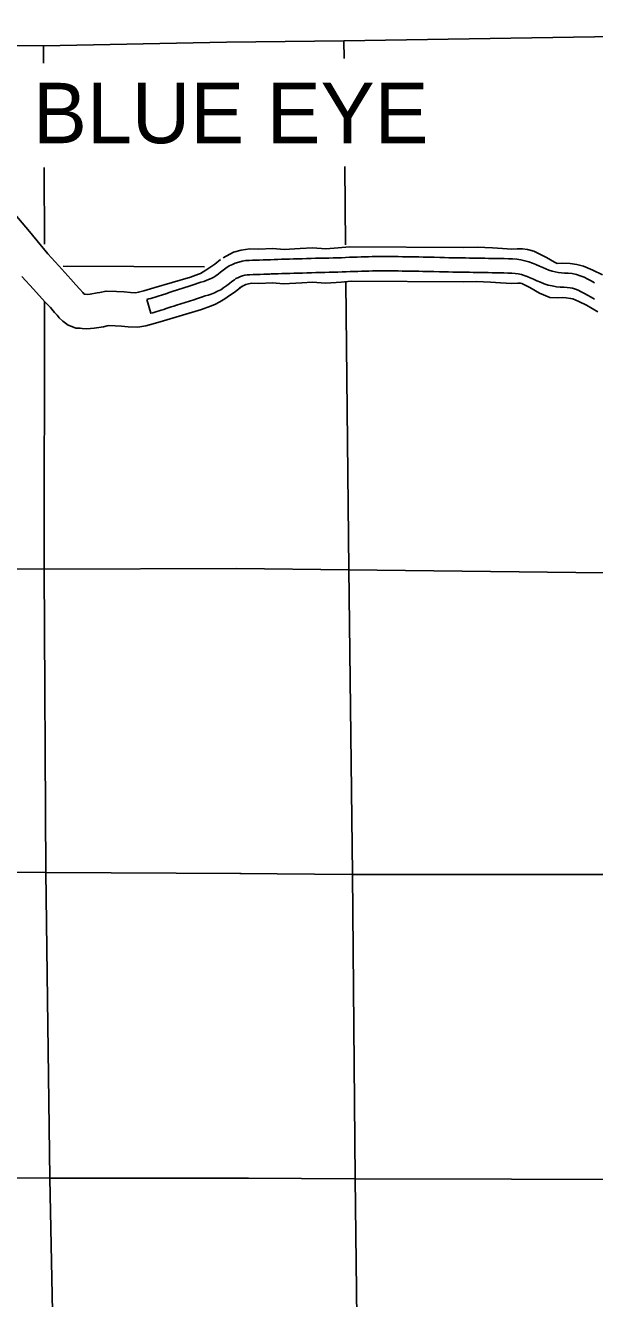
# Model space of a CAD drawing. Extents: x 77230 to 630905, y 790554 to 1662844.
# Drawn here: x 474126 to 484061, y 1619160 to 1641406 of the extents above; entities that cross this region are included whole.
import ezdxf

# ---------------------------------------------------------------- set-up
doc = ezdxf.new("R2010")
doc.units = 0
for name, color, linetype in [('Level 11', 7, 'Continuous'), ('Level 14', 7, 'Continuous'), ('Level 15', 7, 'Continuous'), ('Level 16', 7, 'Continuous'), ('Level 22', 7, 'Continuous'), ('Level 27', 7, 'Continuous')]:
    doc.layers.add(name, color=color, linetype=linetype)

msp = doc.modelspace()

# ---------------------------------------------------------------- linework, layer by layer
at = {"layer": 'Level 11'}
for points in [[(476245, 1636618), (476279, 1636627), (476315, 1636637), (476352, 1636648), (476388, 1636658), (476427, 1636670), (476462, 1636679), (476501, 1636694), (476592, 1636723), (476637, 1636738), (476684, 1636754), (476984, 1636851), (477036, 1636869), (477088, 1636885), (477137, 1636900), (477188, 1636917), (477238, 1636932), (477281, 1636947), (477322, 1636964), (477369, 1636986), (477412, 1637007), (477449, 1637030), (477489, 1637060), (477532, 1637094), (477577, 1637129), (477622, 1637163), (477682, 1637208), (477739, 1637227), (477785, 1637251), (477848, 1637271), (477907, 1637286), (477970, 1637296), (478031, 1637300), (478090, 1637302), (478151, 1637304), (478213, 1637306), (478277, 1637308), (478380, 1637311), (478402, 1637313), (478467, 1637315), (478530, 1637317), (478596, 1637319), (478663, 1637321), (478733, 1637323), (478804, 1637325), (478878, 1637327), (478955, 1637330), (479033, 1637332), (479111, 1637334), (479190, 1637337), (479269, 1637339), (479348, 1637341), (479425, 1637342), (479499, 1637344), (479573, 1637346), (479644, 1637348), (479714, 1637351), (479784, 1637355), (479853, 1637357), (479919, 1637359), (479985, 1637362), (480050, 1637363), (480114, 1637365), (480176, 1637367), (480239, 1637369), (480302, 1637370), (480365, 1637370), (480430, 1637370), (480476, 1637369), (480565, 1637368), (480634, 1637366), (480706, 1637365), (480779, 1637364), (480852, 1637363), (480925, 1637361), (480996, 1637360), (481069, 1637359), (481141, 1637357), (481213, 1637355), (481260, 1637354), (481362, 1637352), (481439, 1637350), (481516, 1637348), (481591, 1637346), (481666, 1637345), (481740, 1637344), (481811, 1637343), (481880, 1637342), (481948, 1637341), (482014, 1637340), (482106, 1637338), (482144, 1637339), (482210, 1637336), (482276, 1637335), (482344, 1637334)], [(482344, 1637334), (482414, 1637333), (482485, 1637331), (482557, 1637330), (482630, 1637327), (482703, 1637321), (482776, 1637310), (482846, 1637295), (482913, 1637275), (482977, 1637252), (483039, 1637227), (483098, 1637200), (483156, 1637174), (483212, 1637150), (483266, 1637128), (483321, 1637111), (483375, 1637098), (483428, 1637089), (483482, 1637083), (483539, 1637080), (483601, 1637078), (483672, 1637071), (483744, 1637055), (483813, 1637033), (483879, 1637005), (483943, 1636974), (484003, 1636942), (484063, 1636909)], [(482340, 1637084), (482271, 1637085), (482203, 1637086), (482141, 1637089), (482106, 1637088), (482009, 1637090), (481943, 1637091), (481877, 1637092), (481807, 1637093), (481736, 1637094), (481662, 1637095), (481586, 1637097), (481509, 1637098), (481433, 1637101), (481357, 1637102), (481255, 1637104), (481207, 1637105), (481134, 1637107), (481063, 1637109), (480992, 1637110), (480920, 1637112), (480847, 1637113), (480775, 1637114), (480702, 1637115), (480630, 1637116), (480560, 1637118), (480473, 1637119), (480429, 1637120), (480365, 1637120), (480304, 1637120), (480244, 1637119), (480183, 1637117), (480121, 1637115), (480057, 1637113), (479994, 1637112), (479929, 1637109), (479861, 1637107), (479794, 1637105), (479725, 1637101), (479653, 1637099), (479580, 1637096), (479506, 1637094), (479430, 1637092), (479353, 1637091), (479276, 1637089), (479197, 1637087), (479118, 1637084), (479040, 1637082), (478962, 1637080), (478886, 1637078), (478812, 1637075), (478739, 1637073), (478670, 1637071), (478604, 1637069), (478539, 1637067), (478475, 1637065), (478413, 1637063), (478392, 1637062), (478285, 1637059), (478221, 1637056), (478158, 1637055), (478099, 1637053), (478045, 1637050), (477997, 1637047), (477957, 1637041), (477917, 1637031), (477882, 1637019), (477836, 1636996), (477800, 1636984), (477773, 1636963), (477729, 1636930), (477686, 1636897), (477641, 1636861), (477591, 1636825), (477534, 1636788), (477476, 1636760), (477425, 1636736), (477370, 1636713), (477314, 1636694), (477264, 1636679), (477214, 1636662), (477163, 1636646), (477114, 1636631), (477063, 1636614), (476762, 1636516), (476715, 1636501), (476669, 1636486), (476584, 1636458), (476540, 1636441), (476497, 1636430), (476458, 1636418), (476419, 1636407), (476383, 1636397), (476347, 1636386), (476312, 1636377), (476245, 1636618)], [(484061, 1636623), (484000, 1636657), (483941, 1636690), (483883, 1636722), (483828, 1636752), (483776, 1636778), (483726, 1636798), (483679, 1636814), (483634, 1636823), (483584, 1636828), (483527, 1636830), (483463, 1636834), (483395, 1636841), (483324, 1636853), (483253, 1636870), (483183, 1636893), (483116, 1636918), (483054, 1636946), (482995, 1636973), (482940, 1636997), (482887, 1637019), (482835, 1637037), (482783, 1637053), (482730, 1637065), (482675, 1637073), (482616, 1637077), (482550, 1637080), (482480, 1637081), (482410, 1637083), (482340, 1637084)]]:
    msp.add_lwpolyline(points, dxfattribs=at)
at = {"layer": 'Level 14'}
for points in [[(477635, 1641116), (479685, 1641136), (485153, 1641227), (490497, 1641314), (495195, 1641358), (495649, 1641406)], [(471472, 1641055), (474439, 1641052), (477635, 1641116)]]:
    msp.add_lwpolyline(points, dxfattribs=at)
at = {"layer": 'Level 15'}
for points in [[(479685, 1641136), (479687, 1640828)], [(479701, 1638942), (479711, 1637575)], [(479717, 1636912), (479774, 1631910), (479834, 1626579), (479884, 1621257), (479943, 1615888), (479960, 1610654), (479956, 1610308), (479974, 1609444)]]:
    msp.add_lwpolyline(points, dxfattribs=at)
at = {"layer": 'Level 16'}
for points in [[(474439, 1641052), (474441, 1640747)], [(474451, 1638921), (474458, 1637582)], [(477250, 1637187), (474783, 1637198)], [(474459, 1636579), (474453, 1631902), (474480, 1626616), (474553, 1621263), (474655, 1616017), (474702, 1610602), (474752, 1605292), (474754, 1601870)], [(477810, 1631916), (474451, 1631906), (469233, 1631944), (466593, 1632014)], [(492572, 1631739), (490559, 1631762), (485221, 1631831), (479770, 1631894), (477810, 1631916)], [(477890, 1626585), (474489, 1626606), (469294, 1626645), (466653, 1626695)], [(492038, 1626541), (490596, 1626569), (485283, 1626568), (479822, 1626569), (477869, 1626587)], [(478018, 1621263), (474569, 1621262), (469310, 1621301), (463987, 1621393), (461505, 1621431)], [(489442, 1621220), (485351, 1621239), (479868, 1621252), (478018, 1621263)]]:
    msp.add_lwpolyline(points, dxfattribs=at)
at = {"layer": 'Level 22'}
for points in [[(473941, 1638111), (474198, 1637803), (474516, 1637415), (474711, 1637204), (474916, 1636974), (475006, 1636875), (475075, 1636797), (475129, 1636741), (475153, 1636711), (475166, 1636710), (475200, 1636707), (475254, 1636712), (475376, 1636731), (475426, 1636742), (475532, 1636764), (475717, 1636755), (475846, 1636750), (475961, 1636737), (476044, 1636735), (476100, 1636744), (476195, 1636770), (476366, 1636818), (477008, 1637010), (477146, 1637061), (477181, 1637074), (477227, 1637098), (477276, 1637128), (477345, 1637179), (477433, 1637236), (477530, 1637315)], [(477577, 1637347), (477756, 1637443), (477894, 1637478), (478040, 1637502), (478197, 1637495), (478445, 1637507), (478640, 1637493), (478920, 1637507), (479136, 1637518), (479368, 1637504), (479587, 1637519), (479782, 1637540), (481770, 1637527), (482009, 1637531), (482281, 1637521), (482456, 1637507), (482620, 1637499), (482712, 1637502), (482803, 1637503), (482891, 1637492), (483003, 1637459), (483104, 1637411), (483222, 1637350), (483362, 1637267), (483409, 1637249), (483410, 1637249), (483496, 1637254), (483634, 1637245), (483753, 1637226), (483868, 1637201), (484032, 1637130), (484202, 1637049)], [(477577, 1637347), (477756, 1637443), (477894, 1637478), (478040, 1637502), (478197, 1637495), (478445, 1637507), (478640, 1637493), (478920, 1637507), (479136, 1637518), (479368, 1637504), (479587, 1637519), (479782, 1637540), (481770, 1637527), (482009, 1637531), (482281, 1637521), (482456, 1637507), (482620, 1637499), (482712, 1637502), (482803, 1637503), (482891, 1637492), (483003, 1637459), (483104, 1637411), (483222, 1637350), (483362, 1637267), (483409, 1637249), (483410, 1637249), (483496, 1637254), (483634, 1637245), (483753, 1637226), (483868, 1637201), (484032, 1637130), (484202, 1637049)], [(474063, 1637020), (474268, 1636800), (474470, 1636573), (474560, 1636475), (474633, 1636391), (474677, 1636345), (474716, 1636297), (474776, 1636239), (474874, 1636169), (474933, 1636147), (475003, 1636119), (475080, 1636115), (475117, 1636112), (475199, 1636105), (475325, 1636116), (475490, 1636141), (475552, 1636156), (475577, 1636161), (475693, 1636155), (475800, 1636151), (475921, 1636137), (476087, 1636135), (476226, 1636157), (476354, 1636191), (476533, 1636242), (477198, 1636440), (477358, 1636499), (477430, 1636527), (477519, 1636574), (477608, 1636627), (477689, 1636687), (477788, 1636752), (477908, 1636849)], [(477861, 1636818), (477975, 1636880), (478017, 1636890), (478075, 1636900), (478198, 1636894), (478439, 1636906), (478633, 1636892), (478949, 1636908), (479133, 1636917), (479370, 1636903), (479639, 1636921), (479812, 1636940), (481774, 1636927), (482003, 1636931), (482245, 1636922), (482418, 1636908), (482615, 1636899), (482723, 1636902), (482768, 1636902), (482768, 1636902), (482789, 1636896), (482837, 1636873), (482932, 1636825), (483098, 1636726), (483281, 1636654), (483412, 1636648), (483494, 1636652), (483568, 1636648), (483642, 1636636), (483684, 1636627), (483785, 1636583), (483921, 1636519), (484117, 1636403)], [(477861, 1636818), (477975, 1636880), (478017, 1636890), (478075, 1636900), (478198, 1636894), (478439, 1636906), (478633, 1636892), (478949, 1636908), (479133, 1636917), (479370, 1636903), (479639, 1636921), (479812, 1636940), (481774, 1636927), (482003, 1636931), (482245, 1636922), (482418, 1636908), (482615, 1636899), (482723, 1636902), (482768, 1636902), (482768, 1636902), (482789, 1636896), (482837, 1636873), (482932, 1636825), (483098, 1636726), (483281, 1636654), (483412, 1636648), (483494, 1636652), (483568, 1636648), (483642, 1636636), (483684, 1636627), (483785, 1636583), (483921, 1636519), (484117, 1636403)]]:
    msp.add_lwpolyline(points, dxfattribs=at)

# ---------------------------------------------------------------- texts
at = {"layer": 'Level 27'}
msp.add_text('BLUE EYE', height=1056, dxfattribs=at).set_placement((474256, 1639348))

doc.saveas('drawing.dxf')
